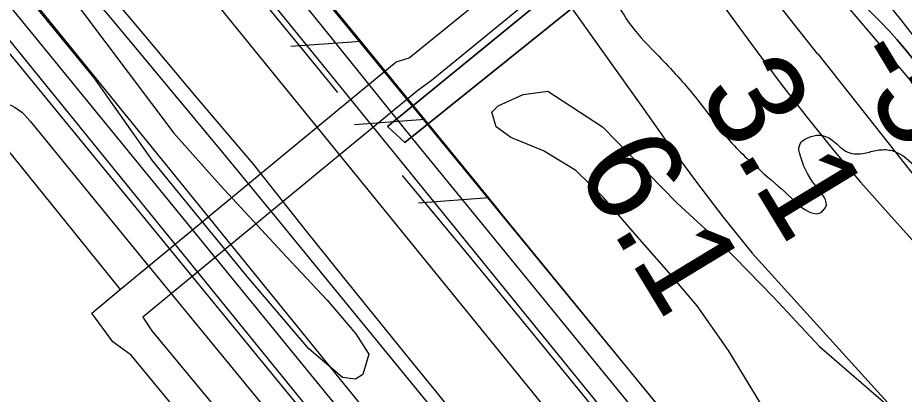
# Model space of a CAD drawing. Extents: x 3694830 to 3732949, y 415201 to 440970.
# Drawn here: x 3710806 to 3711422, y 436266 to 436527 of the extents above; entities that cross this region are included whole.
import ezdxf

# ---------------------------------------------------------------- set-up
doc = ezdxf.new("R2010")
doc.units = 0
for name, color, linetype in [('V-CHAN-DOCK', 7, 'Continuous'), ('V-FLOD-BASE', 7, 'Continuous'), ('V-LEVE-TOET', 7, 'Continuous'), ('V-RAIL-TRAK', 7, 'Continuous'), ('V-RIVR-EDGE', 7, 'Continuous'), ('V-RIVR-RANG', 7, 'Continuous'), ('V-ROAD-CNTR', 7, 'Continuous'), ('V-RRAP-FSHR', 7, 'Continuous'), ('V-RRAP-RVMT', 7, 'Continuous'), ('V-SITE-OTLN', 7, 'Continuous'), ('V-SITE-VEGE', 7, 'Continuous'), ('V-SURV-LINE', 7, 'Continuous'), ('V-TOPO-DPTH', 7, 'Continuous'), ('V-TOPO-MINR', 7, 'Continuous'), ('V-TOPO-SHOR', 7, 'Continuous'), ('V-TOPO-WATR', 7, 'Continuous'), ('V-UTIL-LINE', 7, 'Continuous')]:
    doc.layers.add(name, color=color, linetype=linetype)

msp = doc.modelspace()

# ---------------------------------------------------------------- linework, layer by layer
at = {"layer": 'V-CHAN-DOCK'}
for points in [[(3711097.33, 436899.07), (3711240.99, 436862.73), (3711284.2, 436808.87), (3711310.48, 436776.07), (3711278.34, 436750.54), (3711320.66, 436697.27), (3711306.79, 436686.26), (3711323.69, 436665.01), (3711062.93, 436451.99), (3711075.02, 436440.81), (3711246.79, 436578.93), (3711268.96, 436554.4), (3711282.23, 436563.14), (3711282.19, 436567.45), (3711309.46, 436590.82), (3711292.41, 436612.65), (3711330.99, 436645.14), (3711379.27, 436641.62), (3711383.23, 436637.73), (3711374.66, 436629.81), (3711405.56, 436594.36), (3711445.6, 436625.87)], [(3711445.6, 436625.87), (3711405.56, 436594.36), (3711374.66, 436629.81), (3711383.23, 436637.73), (3711379.27, 436641.62), (3711330.99, 436645.14), (3711292.41, 436612.65), (3711309.46, 436590.82), (3711282.19, 436567.45), (3711282.23, 436563.14), (3711268.96, 436554.4), (3711246.79, 436578.93), (3711075.02, 436440.81), (3711062.93, 436451.99), (3711323.69, 436665.01), (3711306.79, 436686.26), (3711320.66, 436697.27), (3711278.34, 436750.54), (3711310.48, 436776.07)]]:
    msp.add_lwpolyline(points, dxfattribs=at)
at = {"layer": 'V-FLOD-BASE'}
for points in [[(3711028.48, 436475.6), (3711002.84, 436507.03), (3710977.05, 436538.34), (3710951.11, 436569.53), (3710925.03, 436600.59), (3710898.79, 436631.52), (3710872.41, 436662.33), (3710749.93, 436787.05), (3710654.03, 436883.97), (3710558.25, 436981.02)], [(3711893.74, 435394.35), (3711867.38, 435429.79), (3711840.86, 435465.11), (3711814.18, 435500.31), (3711787.34, 435535.39), (3711760.34, 435570.35), (3711733.19, 435605.18), (3711691.39, 435656.29), (3711649.6, 435707.42), (3711607.83, 435758.57), (3711566.07, 435809.72), (3711391.08, 436025.1), (3711368.38, 436052.53), (3711345.84, 436080.1), (3711323.47, 436107.81), (3711301.28, 436135.66), (3711279.25, 436163.64), (3711257.4, 436191.76), (3711235.72, 436220.01), (3711195.41, 436269.73), (3711154.91, 436319.3), (3711114.21, 436368.72), (3711073.33, 436417.97)]]:
    msp.add_lwpolyline(points, dxfattribs=at)
at = {"layer": 'V-LEVE-TOET'}
for points in [[(3711594.83, 435810.89), (3711524.02, 435897.53), (3711453.42, 435984.35), (3711383.04, 436071.34), (3711312.88, 436158.51), (3711235.48, 436253.56), (3711158.02, 436348.55), (3711080.48, 436443.48), (3711023.33, 436514.41), (3710966.3, 436585.43), (3710909.4, 436656.56), (3710884.8, 436682.62), (3710860.05, 436708.53), (3710835.13, 436734.29), (3710810.05, 436759.9), (3710784.82, 436785.34)], [(3710779.23, 436653.51), (3710817.03, 436607.72), (3710854.96, 436562.04), (3710893.04, 436516.48), (3710931.25, 436471.03), (3710969.6, 436425.7), (3711005.55, 436380.53), (3711041.68, 436335.5), (3711077.97, 436290.6), (3711114.44, 436245.85), (3711151.08, 436201.23), (3711187.89, 436156.76), (3711224.87, 436112.43), (3711262.02, 436068.24), (3711299.35, 436024.2), (3711336.84, 435980.3)]]:
    msp.add_lwpolyline(points, dxfattribs=at)
at = {"layer": 'V-RAIL-TRAK'}
msp.add_lwpolyline([(3711945.85, 435214.17), (3711895.33, 435276.13), (3711777.64, 435420.87), (3711681.69, 435538.8), (3711601.22, 435637.2), (3711505, 435755.56), (3711441.03, 435834.6), (3711336.39, 435961.41), (3711231.92, 436088.36), (3711127.6, 436215.44), (3711023.46, 436342.65), (3710986.14, 436388.34), (3710948.65, 436433.89), (3710911, 436479.3), (3710873.19, 436524.58), (3710835.22, 436569.73), (3710797.08, 436614.74), (3710758.79, 436659.61), (3710720.33, 436704.35), (3710681.72, 436748.94), (3710642.95, 436793.4), (3710581.96, 436856.32), (3710526.69, 436913.02)], dxfattribs=at)
at = {"layer": 'V-RIVR-EDGE'}
msp.add_spline([(3709416.41, 438923.63), (3709424.2, 438904.77), (3709441.5, 438869.15), (3709450.77, 438855.78), (3709471.73, 438831.06), (3709491.09, 438809.18), (3709508.82, 438785.28), (3709539, 438725.35), (3709552.29, 438701.87), (3709586.93, 438647.6), (3709593.77, 438632.62), (3709609.48, 438608.32), (3709646.12, 438547.17), (3709660.21, 438520.04), (3709671.88, 438499.39), (3709677.92, 438486.03), (3709685.16, 438472.67), (3709701.68, 438446.34), (3709741.56, 438385.59), (3709764.53, 438355.61), (3709775.01, 438339.81), (3709795.15, 438309.43), (3709809.24, 438283.52), (3709836.62, 438236.95), (3709866.83, 438187.14), (3709888.98, 438151.9), (3709906.3, 438125.17), (3709922.82, 438100.46), (3709934.91, 438085.88), (3709970.78, 438036.86), (3709995.37, 438006.87), (3710014.73, 437984.99), (3710041.34, 437953.38), (3710062.31, 437929.47), (3710132.49, 437858.54), (3710157.5, 437830.57), (3710170.8, 437815.17), (3710191.37, 437793.69), (3710222.84, 437764.5), (3710249.05, 437736.13), (3710268.42, 437717.07), (3710289.78, 437688.72), (3710309.53, 437662.38), (3710331.69, 437632.81), (3710343.39, 437618.63), (3710343.77, 437612.16), (3710342.52, 437595.18), (3710341.69, 437587.09), (3710344.09, 437574.95), (3710349.32, 437564.02), (3710357.38, 437554.7), (3710372.31, 437541.72), (3710390.86, 437520.65), (3710416.28, 437497.14), (3710444.93, 437474.82), (3710461.87, 437456.59), (3710478.8, 437433.49), (3710492.11, 437422.14), (3710505.43, 437411.19), (3710519.55, 437396.6), (3710538.5, 437375.12), (3710572.38, 437340.66), (3710589.7, 437314.74), (3710598.97, 437299.35), (3710610.66, 437287.19), (3710630.42, 437265.71), (3710667.13, 437227.61), (3710694.96, 437201.26), (3710719.98, 437180.57), (3710742.58, 437162.32), (3710763.16, 437145.28), (3710783.34, 437129.87), (3710806.36, 437118.09), (3710826.96, 437107.52), (3710844.32, 437094.94), (3710865.3, 437076.69), (3710879.82, 437061.29), (3710892.72, 437046.7), (3710907.66, 437034.94), (3710922.99, 437022.37), (3710947.6, 436998.85), (3710956.48, 436993.17), (3710973.42, 436976.14), (3710992.78, 436956.28), (3711016.18, 436931.96), (3711039.57, 436905.62), (3711072.63, 436865.91), (3711081.48, 436850.93), (3711083.08, 436840.81), (3711081.43, 436829.9), (3711079.39, 436823.03), (3711079.38, 436817.37), (3711081.78, 436806.85), (3711087.82, 436797.53), (3711088.61, 436789.04), (3711091.81, 436776.5), (3711098.25, 436764.35), (3711106.73, 436757.05), (3711115.2, 436750.96), (3711118.01, 436742.87), (3711119.2, 436732.35), (3711119.18, 436721.43), (3711123.99, 436706.06), (3711132.05, 436695.93), (3711146.56, 436677.29), (3711154.62, 436665.54), (3711168.32, 436646.1), (3711177.97, 436623.03), (3711181.56, 436604.01), (3711185.97, 436588.23), (3711194.83, 436571.23), (3711219.42, 436540.84), (3711231.91, 436522.2), (3711251.26, 436500.73), (3711276.67, 436472.36), (3711302.06, 436440.35), (3711327.08, 436416.83), (3711345.23, 436400.61), (3711358.56, 436391.68), (3711362.6, 436391.67), (3711365.03, 436393.29), (3711367.06, 436395.71), (3711360.22, 436410.69), (3711348.95, 436433.76), (3711348.56, 436435.79), (3711350.19, 436441.04), (3711353.43, 436443.46), (3711360.71, 436445.86), (3711370.41, 436443.41), (3711379.69, 436435.71), (3711385.35, 436433.27), (3711393.03, 436433.25), (3711401.93, 436435.25), (3711411.23, 436435.63), (3711418.91, 436432.78), (3711433.43, 436419.4), (3711452.78, 436395.9), (3711476.58, 436370.77), (3711503.19, 436338.76), (3711528.99, 436307.56), (3711539.87, 436292.97), (3711550.76, 436278.79), (3711562.46, 436268.25), (3711578.58, 436248.8), (3711601.94, 436211.14), (3711619.66, 436179.96), (3711638.58, 436146.75), (3711647.84, 436129.34), (3711661.95, 436112.32), (3711680.1, 436094.49), (3711699.46, 436073.01), (3711711.15, 436058.83), (3711730.9, 436031.68), (3711750.26, 436012.63), (3711780.51, 435980.21), (3711801.87, 435951.85), (3711825.64, 435916.61), (3711836.91, 435896.36), (3711875.6, 435841.68), (3711900.17, 435803.2), (3711927.96, 435759.86), (3711955.74, 435708.04), (3711962.56, 435688.21), (3711968.59, 435674.44), (3711979.06, 435653.79), (3711993.17, 435638.39), (3712013.35, 435620.95), (3712024.24, 435612.03), (3712033.92, 435601.49), (3712046.42, 435584.88), (3712059.71, 435563.42), (3712069.37, 435546.41), (3712083.08, 435529.39), (3712097.18, 435509.95), (3712116.96, 435495.34), (3712130.69, 435486.82), (3712141.57, 435473.85), (3712168.59, 435442.65), (3712171.4, 435435.36), (3712183.09, 435419.56), (3712199.62, 435402.13), (3712223.83, 435380.64), (3712242.79, 435359.97), (3712257.3, 435340.93), (3712270.99, 435318.25), (3712283.08, 435302.45), (3712301.62, 435277.34), (3712346.38, 435227.49), (3712366.53, 435199.54), (3712381.44, 435177.66), (3712398.77, 435155.78), (3712416.91, 435132.29), (3712436.61, 435086.54), (3712455.54, 435054.15), (3712466.42, 435037.54), (3712489, 435011.61), (3712512.79, 434986.07), (3712546.27, 434954.04), (3712574.51, 434927.69), (3712607.17, 434886.36), (3712630.95, 434857.59), (3712637.81, 434850.3), (3712652.73, 434835.7), (3712657.97, 434827.2), (3712659.16, 434819.11), (3712661.57, 434812.23), (3712661.96, 434804.95), (3712668.82, 434797.65), (3712682.52, 434779.83), (3712700.66, 434757.14), (3712724.04, 434725.94), (3712742.58, 434702.85), (3712756.29, 434685.83), (3712784.54, 434665.54), (3712804.33, 434653.77), (3712827.35, 434641.58), (3712857.63, 434621.69), (3712868.51, 434609.13), (3712884.65, 434593.32), (3712899.98, 434579.53), (3712922.18, 434563.3), (3712941.55, 434547.08), (3712958.08, 434527.63), (3712978.25, 434505.74), (3712995.19, 434491.14), (3713016.17, 434471.68), (3713032.29, 434449.4), (3713043.36, 434433.46)], degree=3, dxfattribs=at)
at = {"layer": 'V-ROAD-CNTR'}
for points in [[(3710654.37, 436726.93), (3710707.25, 436671.75), (3710782.77, 436581.18), (3711259.38, 435993.85)], [(3710643.54, 436716.55), (3710696.06, 436661.75), (3710771.2, 436571.64), (3711289.88, 435936.46), (3711513.98, 435661.29), (3711808.32, 435305.07)], [(3710632.71, 436706.18), (3710684.87, 436651.74), (3710759.63, 436562.09), (3711235.9, 435975.19)], [(3710799.25, 436467.73), (3710801.85, 436466.52), (3710804.36, 436465.12), (3710806.75, 436463.55), (3710809.02, 436461.79), (3710811.15, 436459.88), (3710813.13, 436457.81), (3710814.96, 436455.6), (3710894.31, 436358.54), (3710973.82, 436261.61), (3711053.49, 436164.81), (3711133.33, 436068.15), (3711235.55, 435942.87)]]:
    msp.add_lwpolyline(points, dxfattribs=at)
at = {"layer": 'V-RRAP-FSHR'}
for p, q in [((3711044.58, 436511), (3710995.82, 436507.39)), ((3711088.9, 436456.72), (3711040.14, 436453.11)), ((3711133.22, 436402.44), (3711084.46, 436398.83))]:
    msp.add_line(p, q, dxfattribs=at)
for points in [[(3709222.11, 438921.31), (3709272, 438761.97), (3710162.94, 437583.18), (3712937.01, 434204)], [(3712443.22, 434779.88), (3712319.81, 434934.96), (3711922.2, 435425.51), (3711385.25, 436093.76), (3710908.91, 436677.15), (3710576.63, 437012.98), (3710093.39, 437508.55), (3709966.7, 437637.5)], [(3711044.58, 436511), (3711000.25, 436565.28)], [(3711088.9, 436456.72), (3711044.58, 436511)], [(3711133.22, 436402.44), (3711088.9, 436456.72)], [(3711140.97, 436392.94), (3711133.21, 436402.44)]]:
    msp.add_lwpolyline(points, dxfattribs=at)
at = {"layer": 'V-RRAP-RVMT'}
msp.add_lwpolyline([(3711727.93, 436048.96), (3711719.93, 436042.33), (3711621.38, 436161.08), (3711631.81, 436169.79), (3711538.42, 436282.46), (3711542.73, 436285.97), (3711454.03, 436392.77), (3711450.53, 436390.15), (3711361.95, 436502.34), (3711361.73, 436502.18), (3711272.56, 436615.11), (3711270, 436613.08), (3711182.04, 436724.48), (3711181.82, 436724.31), (3711095.18, 436834.03), (3711088.97, 436829.15), (3711004.83, 436935.72), (3711006.66, 436937.15), (3710954.34, 437003.4)], dxfattribs=at)
at = {"layer": 'V-SITE-OTLN'}
msp.add_lwpolyline([(3709825.39, 436643.51), (3710342.44, 436838.43), (3710407.4, 436858.58), (3710434.06, 436861.15), (3710454.5, 436855.83), (3710505.74, 436826.43), (3710739.27, 436577.27), (3711061.07, 436184.45), (3711339.36, 435842.4), (3711374.96, 435798.64), (3711571.57, 435554.66), (3711653.21, 435463.39), (3711719.92, 435388.82), (3711768.76, 435334.23), (3711840.22, 435252.35), (3711845.59, 435246.19), (3712004.16, 434951.68), (3712110.44, 434813.67), (3712400.71, 434057.31)], dxfattribs=at)
at = {"layer": 'V-SITE-VEGE'}
msp.add_lwpolyline([(3711481.35, 436047.42), (3711390.62, 436160.84), (3711357.14, 436207.83), (3711321.81, 436259.89), (3711299.69, 436296.43), (3711277.98, 436327.53), (3711258.53, 436350.27), (3711237.98, 436373.73), (3711213.01, 436402.61), (3711193.59, 436421.36), (3711171.3, 436434.99), (3711148.68, 436444.26), (3711138.44, 436451.81), (3711135.44, 436461.97), (3711139.77, 436466.37), (3711157.16, 436474.15), (3711174.23, 436476.47), (3711212.25, 436451.69), (3711263.95, 436398.67), (3711295.45, 436369.85), (3711331.02, 436333.42), (3711362.93, 436299.14), (3711429.22, 436241.87)], dxfattribs=at)
at = {"layer": 'V-SURV-LINE'}
for points in [[(3710929.09, 436603.91), (3711741.2, 435604.67)], [(3711717.92, 435585.76), (3710905.8, 436584.99)]]:
    msp.add_lwpolyline(points, dxfattribs=at)
at = {"layer": 'V-TOPO-DPTH'}
for points in [[(3710990.4, 436981.33), (3711267.98, 436575.93), (3711284.65, 436551.98), (3711301.55, 436528.2), (3711318.8, 436504.67), (3711336.28, 436481.31), (3711354.23, 436458.31), (3711372.54, 436435.63), (3711391.42, 436413.4), (3711410.67, 436391.48), (3711486.69, 436307.08), (3711544.03, 436243.02), (3711601.12, 436178.74), (3711657.83, 436114.12), (3711714.27, 436049.26), (3711935.69, 435793.34)], [(3711942.82, 435838.93), (3711897.57, 435895.16), (3711864.31, 435936.72), (3711831.22, 435978.41), (3711798.36, 436020.29), (3711765.66, 436062.29), (3711449.63, 436470.65), (3711446.53, 436474.66), (3711443.41, 436478.67), (3711440.3, 436482.67), (3711437.17, 436486.67), (3711426.91, 436499.8), (3711421.81, 436506.11), (3711416.58, 436512.29), (3711411.15, 436518.3), (3711405.59, 436524.19), (3711399.88, 436529.95), (3711394.12, 436535.66), (3711388.28, 436541.28), (3711018.93, 436975.85)], [(3711942.82, 435838.93), (3711897.57, 435895.16), (3711864.31, 435936.72), (3711831.22, 435978.41), (3711798.36, 436020.29), (3711765.66, 436062.29), (3711449.63, 436470.65), (3711446.53, 436474.66), (3711443.41, 436478.67), (3711440.3, 436482.67), (3711437.17, 436486.67), (3711426.91, 436499.8), (3711421.81, 436506.11), (3711416.58, 436512.29), (3711411.15, 436518.3), (3711405.59, 436524.19), (3711399.88, 436529.95), (3711394.12, 436535.66), (3711388.28, 436541.28), (3711018.93, 436975.85)]]:
    msp.add_lwpolyline(points, dxfattribs=at)
at = {"layer": 'V-TOPO-MINR'}
for points in [[(3711004.36, 436978.66), (3711434.76, 436473.39), (3711845.58, 435936.47), (3711862.78, 435914.05), (3711880, 435891.64), (3711897.28, 435869.27), (3711914.59, 435846.93), (3711939.29, 435815.11)], [(3711018.93, 436975.85), (3711388.28, 436541.28), (3711394.12, 436535.66), (3711399.88, 436529.95), (3711405.59, 436524.19), (3711411.15, 436518.3), (3711416.58, 436512.29), (3711421.81, 436506.11), (3711426.91, 436499.8), (3711437.17, 436486.67), (3711440.3, 436482.67), (3711443.41, 436478.67), (3711446.53, 436474.66), (3711449.63, 436470.65), (3711765.66, 436062.29), (3711798.36, 436020.29), (3711831.22, 435978.41), (3711864.31, 435936.72), (3711897.57, 435895.16), (3711942.82, 435838.93)], [(3711034.15, 436972.97), (3711351.87, 436600.47), (3711363.78, 436588.4), (3711375.6, 436576.24), (3711387.15, 436563.83), (3711398.44, 436551.2), (3711409.33, 436538.22), (3711419.97, 436525.02), (3711425.57, 436517.85), (3711438.81, 436500.89), (3711452.05, 436483.94), (3711465.29, 436466.99), (3711478.54, 436450.04), (3711693.41, 436175.15), (3711740.39, 436115.7), (3711787.79, 436056.59), (3711835.81, 435997.99), (3711884.24, 435939.73), (3711946.25, 435865.95)], [(3710919.4, 436925.81), (3711133.08, 436617.05), (3711159.76, 436578.68), (3711186.56, 436540.39), (3711213.53, 436502.22), (3711240.62, 436464.13), (3711257.88, 436439.97), (3711276.75, 436414.28), (3711296.04, 436388.93), (3711316, 436364.08), (3711588.89, 436062.94), (3711600.41, 436052.37), (3711631.7, 436022.85), (3711662.42, 435992.78), (3711692.29, 435961.86), (3711721.6, 435930.38), (3711729.75, 435921.37), (3711754.31, 435893.75), (3711778.52, 435865.85), (3711802.23, 435837.51), (3711825.59, 435808.89)]]:
    msp.add_lwpolyline(points, dxfattribs=at)
at = {"layer": 'V-TOPO-SHOR'}
msp.add_lwpolyline([(3710526.06, 436893.39), (3710608.76, 436808.55), (3710720.01, 436685.49), (3710835.67, 436552.27), (3710914.6, 436447.38), (3710946.68, 436411.16), (3710992.6, 436361.71), (3711021.09, 436331.34), (3711040.91, 436307.97), (3711049.64, 436294.7), (3711050.04, 436293.92), (3711045.84, 436279.76), (3711040.77, 436276.58), (3711031.74, 436277.68), (3711008.43, 436297.5), (3710965.64, 436347.76), (3710900.25, 436427.64), (3710859.36, 436485.76), (3710781.69, 436580.46), (3710697.32, 436677.46), (3710600.67, 436789.65)], dxfattribs=at)
at = {"layer": 'V-TOPO-WATR'}
msp.add_lwpolyline([(3710990.4, 436981.33), (3711267.98, 436575.93), (3711284.65, 436551.98), (3711301.55, 436528.2), (3711318.8, 436504.67), (3711336.28, 436481.31), (3711354.23, 436458.31), (3711372.54, 436435.63), (3711391.42, 436413.4), (3711410.67, 436391.48), (3711486.69, 436307.08), (3711544.03, 436243.02), (3711601.12, 436178.74), (3711657.83, 436114.12), (3711714.27, 436049.26), (3711935.69, 435793.34)], dxfattribs=at)
at = {"layer": 'V-UTIL-LINE'}
for p, q in [((3711320.08, 436669.55), (3711093.32, 436483.61)), ((3711093.32, 436483.61), (3711083.96, 436476.86)), ((3710788.2, 436449.01), (3710877.46, 436338.71))]:
    msp.add_line(p, q, dxfattribs=at)
for points in [[(3711614.48, 435223.52), (3711472.11, 435602.03), (3711466.63, 435600.41), (3711388.02, 435569.56), (3711383.33, 435567.56), (3711345.78, 435554.3), (3711215.09, 435893.37), (3710884.99, 436293.18), (3710872.36, 436302.5), (3710857.68, 436322.39), (3710877.46, 436338.71), (3711068.89, 436496.74), (3711077.89, 436499.57), (3711307.29, 436685.63)], [(3711083.96, 436476.86), (3710893.01, 436319.54), (3710899.37, 436310.17), (3711233.42, 435906.86), (3711359.31, 435579.13), (3711376.92, 435584.37), (3711386.67, 435591.12), (3711459.04, 435616.43), (3711462.17, 435618.03), (3711482.11, 435626.04), (3711626.08, 435246.28), (3711771.56, 435302.4)]]:
    msp.add_lwpolyline(points, dxfattribs=at)

# ---------------------------------------------------------------- texts
at = {"layer": 'V-RIVR-RANG'}
for s, p in [('-5', (3711379.71, 436499.53)), ('3.1', (3711277.66, 436474.95)), ('6.1', (3711192.29, 436422.86))]:
    msp.add_text(s, height=67, rotation=301.24833, dxfattribs=at).set_placement(p)

doc.saveas('drawing.dxf')
